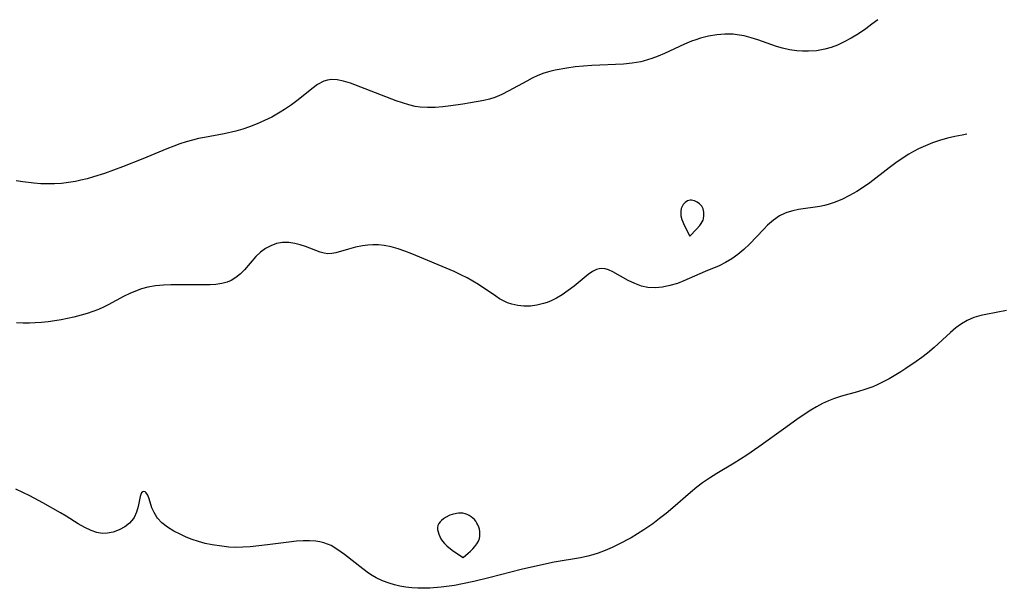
# Model space of a CAD drawing. Header units: metres. Extents: x 1073367 to 1082519, y 1569854 to 1574957.
# Tile 753 of 1056: x 1082101 to 1082318, y 1570950 to 1571075. Entities that reach past the tile are written whole.
import ezdxf

# ---------------------------------------------------------------- set-up
doc = ezdxf.new("R2010")
doc.units = ezdxf.units.M
doc.layers.add('CGG_CurvaNivelLidar_v1', color=253, linetype='Continuous', lineweight=30)

msp = doc.modelspace()

# ---------------------------------------------------------------- linework, layer by layer
at = {"layer": 'CGG_CurvaNivelLidar_v1'}
for p, q in [((1082288.6482, 1571073.7932, 80), (1082287.3063, 1571072.7953, 80)), ((1082289.9164, 1571074.8103, 80), (1082288.6482, 1571073.7932, 80)), ((1082254.4004, 1571071.4794, 80), (1082252.5911, 1571071.165, 80)), ((1082256.2142, 1571071.6378, 80), (1082254.4004, 1571071.4794, 80)), ((1082258.0218, 1571071.611, 80), (1082256.2142, 1571071.6378, 80)), ((1082258.9344, 1571071.514, 80), (1082258.0218, 1571071.611, 80)), ((1082260.4691, 1571071.2307, 80), (1082258.9344, 1571071.514, 80)), ((1082261.993, 1571070.8327, 80), (1082260.4691, 1571071.2307, 80)), ((1082285.7094, 1571071.712, 80), (1082284.0751, 1571070.7173, 80)), ((1082287.3063, 1571072.7953, 80), (1082285.7094, 1571071.712, 80)), ((1082247.2852, 1571069.4163, 80), (1082242.858, 1571067.3841, 80)), ((1082248.8391, 1571070.0539, 80), (1082247.2852, 1571069.4163, 80)), ((1082249.8132, 1571070.4021, 80), (1082248.8391, 1571070.0539, 80)), ((1082250.7971, 1571070.7111, 80), (1082249.8132, 1571070.4021, 80)), ((1082252.5911, 1571071.165, 80), (1082250.7971, 1571070.7111, 80)), ((1082263.5064, 1571070.355, 80), (1082261.993, 1571070.8327, 80)), ((1082267.5882, 1571068.9107, 80), (1082263.5064, 1571070.355, 80)), ((1082281.0389, 1571069.2065, 80), (1082279.6487, 1571068.6852, 80)), ((1082282.4048, 1571069.8274, 80), (1082281.0389, 1571069.2065, 80)), ((1082284.0751, 1571070.7173, 80), (1082282.4048, 1571069.8274, 80)), ((1082242.858, 1571067.3841, 80), (1082241.4884, 1571066.7975, 80)), ((1082268.8897, 1571068.5157, 80), (1082267.5882, 1571068.9107, 80)), ((1082270.4733, 1571068.1553, 80), (1082268.8897, 1571068.5157, 80)), ((1082272.0766, 1571067.93, 80), (1082270.4733, 1571068.1553, 80)), ((1082273.3581, 1571067.8506, 80), (1082272.0766, 1571067.93, 80)), ((1082274.6406, 1571067.851, 80), (1082273.3581, 1571067.8506, 80)), ((1082276.449, 1571067.9792, 80), (1082274.6406, 1571067.851, 80)), ((1082278.2331, 1571068.2848, 80), (1082276.449, 1571067.9792, 80)), ((1082279.6487, 1571068.6852, 80), (1082278.2331, 1571068.2848, 80)), ((1082226.8867, 1571064.723, 80), (1082225.0173, 1571064.5893, 80)), ((1082233.8566, 1571065.0421, 80), (1082226.8867, 1571064.723, 80)), ((1082235.7643, 1571065.2269, 80), (1082233.8566, 1571065.0421, 80)), ((1082237.6388, 1571065.5467, 80), (1082235.7643, 1571065.2269, 80)), ((1082238.151, 1571065.6674, 80), (1082237.6388, 1571065.5467, 80)), ((1082239.1338, 1571065.9433, 80), (1082238.151, 1571065.6674, 80)), ((1082240.105, 1571066.2666, 80), (1082239.1338, 1571065.9433, 80)), ((1082241.4884, 1571066.7975, 80), (1082240.105, 1571066.2666, 80)), ((1082216.2645, 1571063.0008, 80), (1082214.9782, 1571062.5006, 80)), ((1082217.5806, 1571063.415, 80), (1082216.2645, 1571063.0008, 80)), ((1082218.753, 1571063.7012, 80), (1082217.5806, 1571063.415, 80)), ((1082221.3182, 1571064.1613, 80), (1082218.753, 1571063.7012, 80)), ((1082223.1585, 1571064.4034, 80), (1082221.3182, 1571064.1613, 80)), ((1082225.0173, 1571064.5893, 80), (1082223.1585, 1571064.4034, 80)), ((1082166.3983, 1571060.5472, 80), (1082165.1005, 1571059.598, 80)), ((1082167.7428, 1571061.2586, 80), (1082166.3983, 1571060.5472, 80)), ((1082168.5512, 1571061.5151, 80), (1082167.7428, 1571061.2586, 80)), ((1082168.9837, 1571061.5983, 80), (1082168.5512, 1571061.5151, 80)), ((1082169.4678, 1571061.6486, 80), (1082168.9837, 1571061.5983, 80)), ((1082170.6961, 1571061.5977, 80), (1082169.4678, 1571061.6486, 80)), ((1082172.1344, 1571061.2842, 80), (1082170.6961, 1571061.5977, 80)), ((1082173.6094, 1571060.7923, 80), (1082172.1344, 1571061.2842, 80)), ((1082183.7397, 1571056.9551, 80), (1082173.6094, 1571060.7923, 80)), ((1082212.4984, 1571061.3044, 80), (1082208.5751, 1571059.1141, 80)), ((1082213.7257, 1571061.9291, 80), (1082212.4984, 1571061.3044, 80)), ((1082214.9782, 1571062.5006, 80), (1082213.7257, 1571061.9291, 80)), ((1082165.1005, 1571059.598, 80), (1082162.0981, 1571057.1521, 80)), ((1082207.0503, 1571058.3153, 80), (1082205.4937, 1571057.6516, 80)), ((1082208.5751, 1571059.1141, 80), (1082207.0503, 1571058.3153, 80)), ((1082160.6338, 1571056.0673, 80), (1082159.0992, 1571055.021, 80)), ((1082162.0981, 1571057.1521, 80), (1082160.6338, 1571056.0673, 80)), ((1082185.1127, 1571056.4648, 80), (1082183.7397, 1571056.9551, 80)), ((1082186.4905, 1571056.037, 80), (1082185.1127, 1571056.4648, 80)), ((1082187.8778, 1571055.7047, 80), (1082186.4905, 1571056.037, 80)), ((1082198.3861, 1571056.1951, 80), (1082195.7526, 1571055.8493, 80)), ((1082200.0963, 1571056.4608, 80), (1082198.3861, 1571056.1951, 80)), ((1082203.0475, 1571056.9944, 80), (1082200.0963, 1571056.4608, 80)), ((1082204.2874, 1571057.2814, 80), (1082203.0475, 1571056.9944, 80)), ((1082205.4937, 1571057.6516, 80), (1082204.2874, 1571057.2814, 80)), ((1082158.1313, 1571054.4116, 80), (1082156.2855, 1571053.3677, 80)), ((1082159.0992, 1571055.021, 80), (1082158.1313, 1571054.4116, 80)), ((1082188.9721, 1571055.5347, 80), (1082187.8778, 1571055.7047, 80)), ((1082190.6488, 1571055.4407, 80), (1082188.9721, 1571055.5347, 80)), ((1082192.3405, 1571055.4966, 80), (1082190.6488, 1571055.4407, 80)), ((1082194.0429, 1571055.6483, 80), (1082192.3405, 1571055.4966, 80)), ((1082195.7526, 1571055.8493, 80), (1082194.0429, 1571055.6483, 80)), ((1082153.031, 1571051.8404, 80), (1082151.349, 1571051.1895, 80)), ((1082154.6784, 1571052.5681, 80), (1082153.031, 1571051.8404, 80)), ((1082156.2855, 1571053.3677, 80), (1082154.6784, 1571052.5681, 80)), ((1082145.7706, 1571049.6945, 80), (1082141.4541, 1571048.8915, 80)), ((1082148.387, 1571050.2745, 80), (1082145.7706, 1571049.6945, 80)), ((1082149.8785, 1571050.6979, 80), (1082148.387, 1571050.2745, 80)), ((1082151.349, 1571051.1895, 80), (1082149.8785, 1571050.6979, 80)), ((1082309.5679, 1571049.5701, 80.5), (1082308.5082, 1571049.3931, 80.5)), ((1082136.023, 1571047.455, 80), (1082134.6689, 1571046.9649, 80)), ((1082137.3883, 1571047.9003, 80), (1082136.023, 1571047.455, 80)), ((1082138.7668, 1571048.2918, 80), (1082137.3883, 1571047.9003, 80)), ((1082140.1055, 1571048.6123, 80), (1082138.7668, 1571048.2918, 80)), ((1082141.4541, 1571048.8915, 80), (1082140.1055, 1571048.6123, 80)), ((1082301.9598, 1571047.6515, 80.5), (1082300.4243, 1571047.049, 80.5)), ((1082303.5244, 1571048.1779, 80.5), (1082301.9598, 1571047.6515, 80.5)), ((1082305.3029, 1571048.6834, 80.5), (1082303.5244, 1571048.1779, 80.5)), ((1082306.9016, 1571049.0667, 80.5), (1082305.3029, 1571048.6834, 80.5)), ((1082308.5082, 1571049.3931, 80.5), (1082306.9016, 1571049.0667, 80.5)), ((1082133.1099, 1571046.3519, 80), (1082127.843, 1571044.1484, 80)), ((1082134.6689, 1571046.9649, 80), (1082133.1099, 1571046.3519, 80)), ((1082297.8318, 1571045.7823, 80.5), (1082296.7594, 1571045.1584, 80.5)), ((1082298.9262, 1571046.3605, 80.5), (1082297.8318, 1571045.7823, 80.5)), ((1082300.4243, 1571047.049, 80.5), (1082298.9262, 1571046.3605, 80.5)), ((1082127.843, 1571044.1484, 80), (1082123.3594, 1571042.3899, 80)), ((1082293.9049, 1571043.2745, 80.5), (1082292.4327, 1571042.1946, 80.5)), ((1082295.3168, 1571044.2439, 80.5), (1082293.9049, 1571043.2745, 80.5)), ((1082296.7594, 1571045.1584, 80.5), (1082295.3168, 1571044.2439, 80.5)), ((1082119.4162, 1571040.9526, 80), (1082116.9692, 1571040.1665, 80)), ((1082123.3594, 1571042.3899, 80), (1082119.4162, 1571040.9526, 80)), ((1082292.4327, 1571042.1946, 80.5), (1082288.1577, 1571038.9038, 80.5)), ((1082101.4047, 1571039.059, 80), (1082099.9091, 1571039.2816, 80)), ((1082103.8238, 1571038.7865, 80), (1082101.4047, 1571039.059, 80)), ((1082105.3503, 1571038.6721, 80), (1082103.8238, 1571038.7865, 80)), ((1082106.8753, 1571038.6136, 80), (1082105.3503, 1571038.6721, 80)), ((1082109.9296, 1571038.7345, 80), (1082108.3975, 1571038.6289, 80)), ((1082111.4561, 1571038.923, 80), (1082109.9296, 1571038.7345, 80)), ((1082112.9754, 1571039.1843, 80), (1082111.4561, 1571038.923, 80)), ((1082114.2062, 1571039.4454, 80), (1082112.9754, 1571039.1843, 80)), ((1082115.5918, 1571039.7848, 80), (1082114.2062, 1571039.4454, 80)), ((1082116.9692, 1571040.1665, 80), (1082115.5918, 1571039.7848, 80)), ((1082288.1577, 1571038.9038, 80.5), (1082286.7648, 1571037.9151, 80.5)), ((1082108.3975, 1571038.6289, 80), (1082106.8753, 1571038.6136, 80)), ((1082285.3409, 1571036.9942, 80.5), (1082283.6891, 1571036.0497, 80.5)), ((1082286.7648, 1571037.9151, 80.5), (1082285.3409, 1571036.9942, 80.5)), ((1082247.238, 1571034.3522, 80.5), (1082247.0276, 1571034.1016, 80.5)), ((1082247.4769, 1571034.5707, 80.5), (1082247.238, 1571034.3522, 80.5)), ((1082247.9829, 1571034.8703, 80.5), (1082247.4769, 1571034.5707, 80.5)), ((1082248.2587, 1571034.9657, 80.5), (1082247.9829, 1571034.8703, 80.5)), ((1082248.5444, 1571035.0189, 80.5), (1082248.2587, 1571034.9657, 80.5)), ((1082248.8589, 1571035.0244, 80.5), (1082248.5444, 1571035.0189, 80.5)), ((1082249.176, 1571034.9823, 80.5), (1082248.8589, 1571035.0244, 80.5)), ((1082249.4905, 1571034.8992, 80.5), (1082249.176, 1571034.9823, 80.5)), ((1082250.0941, 1571034.6199, 80.5), (1082249.4905, 1571034.8992, 80.5)), ((1082250.6383, 1571034.2169, 80.5), (1082250.0941, 1571034.6199, 80.5)), ((1082280.2915, 1571034.5125, 80.5), (1082279.0059, 1571034.0819, 80.5)), ((1082282.0033, 1571035.2181, 80.5), (1082280.2915, 1571034.5125, 80.5)), ((1082283.6891, 1571036.0497, 80.5), (1082282.0033, 1571035.2181, 80.5)), ((1082246.4918, 1571032.5716, 80.5), (1082246.49, 1571031.9, 80.5)), ((1082246.6013, 1571033.2197, 80.5), (1082246.4918, 1571032.5716, 80.5)), ((1082246.703, 1571033.5255, 80.5), (1082246.6013, 1571033.2197, 80.5)), ((1082246.8478, 1571033.8248, 80.5), (1082246.703, 1571033.5255, 80.5)), ((1082247.0276, 1571034.1016, 80.5), (1082246.8478, 1571033.8248, 80.5)), ((1082251.0899, 1571033.722, 80.5), (1082250.6383, 1571034.2169, 80.5)), ((1082251.264, 1571033.4415, 80.5), (1082251.0899, 1571033.722, 80.5)), ((1082251.4002, 1571033.1185, 80.5), (1082251.264, 1571033.4415, 80.5)), ((1082251.4932, 1571032.7754, 80.5), (1082251.4002, 1571033.1185, 80.5)), ((1082251.5509, 1571032.4189, 80.5), (1082251.4932, 1571032.7754, 80.5)), ((1082251.5785, 1571031.6865, 80.5), (1082251.5509, 1571032.4189, 80.5)), ((1082269.9056, 1571032.3435, 80.5), (1082269.3277, 1571032.1172, 80.5)), ((1082271.1676, 1571032.7154, 80.5), (1082269.9056, 1571032.3435, 80.5)), ((1082272.4736, 1571032.979, 80.5), (1082271.1676, 1571032.7154, 80.5)), ((1082277.1763, 1571033.6399, 80.5), (1082272.4736, 1571032.979, 80.5)), ((1082278.1958, 1571033.8595, 80.5), (1082277.1763, 1571033.6399, 80.5)), ((1082279.0059, 1571034.0819, 80.5), (1082278.1958, 1571033.8595, 80.5)), ((1082246.49, 1571031.9, 80.5), (1082246.5303, 1571031.563, 80.5)), ((1082246.5303, 1571031.563, 80.5), (1082246.7303, 1571030.7959, 80.5)), ((1082246.7303, 1571030.7959, 80.5), (1082247.3327, 1571029.4032, 80.5)), ((1082251.0015, 1571029.875, 80.5), (1082251.2329, 1571030.2525, 80.5)), ((1082251.2329, 1571030.2525, 80.5), (1082251.3894, 1571030.609, 80.5)), ((1082251.3894, 1571030.609, 80.5), (1082251.4891, 1571030.9591, 80.5)), ((1082251.4891, 1571030.9591, 80.5), (1082251.5785, 1571031.6865, 80.5)), ((1082266.8983, 1571030.6365, 80.5), (1082265.6312, 1571029.5334, 80.5)), ((1082268.2457, 1571031.5688, 80.5), (1082266.8983, 1571030.6365, 80.5)), ((1082269.3277, 1571032.1172, 80.5), (1082268.2457, 1571031.5688, 80.5)), ((1082247.3327, 1571029.4032, 80.5), (1082248.5, 1571027.1444, 80.5)), ((1082248.5, 1571027.1444, 80.5), (1082249.9798, 1571028.6431, 80.5)), ((1082249.9798, 1571028.6431, 80.5), (1082250.6999, 1571029.4706, 80.5)), ((1082250.6999, 1571029.4706, 80.5), (1082251.0015, 1571029.875, 80.5)), ((1082264.7792, 1571028.697, 80.5), (1082261.6158, 1571025.3731, 80.5)), ((1082265.6312, 1571029.5334, 80.5), (1082264.7792, 1571028.697, 80.5)), ((1082158.6714, 1571025.6985, 80.5), (1082157.342, 1571025.4671, 80.5)), ((1082160.0251, 1571025.7095, 80.5), (1082158.6714, 1571025.6985, 80.5)), ((1082161.374, 1571025.5298, 80.5), (1082160.0251, 1571025.7095, 80.5)), ((1082153.7868, 1571023.5741, 80.5), (1082152.7916, 1571022.6416, 80.5)), ((1082154.8815, 1571024.3784, 80.5), (1082153.7868, 1571023.5741, 80.5)), ((1082156.0646, 1571025.0196, 80.5), (1082154.8815, 1571024.3784, 80.5)), ((1082157.342, 1571025.4671, 80.5), (1082156.0646, 1571025.0196, 80.5)), ((1082162.5557, 1571025.2375, 80.5), (1082161.374, 1571025.5298, 80.5)), ((1082163.703, 1571024.8613, 80.5), (1082162.5557, 1571025.2375, 80.5)), ((1082166.9638, 1571023.5844, 80.5), (1082163.703, 1571024.8613, 80.5)), ((1082167.8087, 1571023.3503, 80.5), (1082166.9638, 1571023.5844, 80.5)), ((1082170.4249, 1571023.4604, 80.5), (1082169.5369, 1571023.289, 80.5)), ((1082173.184, 1571024.2776, 80.5), (1082170.4249, 1571023.4604, 80.5)), ((1082174.711, 1571024.6898, 80.5), (1082173.184, 1571024.2776, 80.5)), ((1082176.3083, 1571025.0177, 80.5), (1082174.711, 1571024.6898, 80.5)), ((1082177.4395, 1571025.162, 80.5), (1082176.3083, 1571025.0177, 80.5)), ((1082178.5905, 1571025.2227, 80.5), (1082177.4395, 1571025.162, 80.5)), ((1082179.8184, 1571025.1842, 80.5), (1082178.5905, 1571025.2227, 80.5)), ((1082181.0531, 1571025.0442, 80.5), (1082179.8184, 1571025.1842, 80.5)), ((1082182.5902, 1571024.74, 80.5), (1082181.0531, 1571025.0442, 80.5)), ((1082184.1203, 1571024.3177, 80.5), (1082182.5902, 1571024.74, 80.5)), ((1082185.6379, 1571023.8024, 80.5), (1082184.1203, 1571024.3177, 80.5)), ((1082187.1372, 1571023.2128, 80.5), (1082185.6379, 1571023.8024, 80.5)), ((1082260.3971, 1571024.1936, 80.5), (1082259.0944, 1571023.091, 80.5)), ((1082261.6158, 1571025.3731, 80.5), (1082260.3971, 1571024.1936, 80.5)), ((1082152.7916, 1571022.6416, 80.5), (1082150.2851, 1571019.7158, 80.5)), ((1082168.666, 1571023.2429, 80.5), (1082167.8087, 1571023.3503, 80.5)), ((1082169.5369, 1571023.289, 80.5), (1082168.666, 1571023.2429, 80.5)), ((1082196.4707, 1571019.3022, 80.5), (1082187.1372, 1571023.2128, 80.5)), ((1082256.3685, 1571021.3325, 80.5), (1082254.9167, 1571020.6151, 80.5)), ((1082257.7647, 1571022.149, 80.5), (1082256.3685, 1571021.3325, 80.5)), ((1082259.0944, 1571023.091, 80.5), (1082257.7647, 1571022.149, 80.5)), ((1082150.2851, 1571019.7158, 80.5), (1082149.3724, 1571018.7952, 80.5)), ((1082198.1337, 1571018.5593, 80.5), (1082196.4707, 1571019.3022, 80.5)), ((1082226.9844, 1571019.3194, 80.5), (1082226.0711, 1571018.6896, 80.5)), ((1082227.8978, 1571019.7683, 80.5), (1082226.9844, 1571019.3194, 80.5)), ((1082228.5028, 1571019.933, 80.5), (1082227.8978, 1571019.7683, 80.5)), ((1082229.0637, 1571019.9762, 80.5), (1082228.5028, 1571019.933, 80.5)), ((1082229.7815, 1571019.8871, 80.5), (1082229.0637, 1571019.9762, 80.5)), ((1082230.5094, 1571019.6664, 80.5), (1082229.7815, 1571019.8871, 80.5)), ((1082231.4763, 1571019.2313, 80.5), (1082230.5094, 1571019.6664, 80.5)), ((1082234.8865, 1571017.3341, 80.5), (1082231.4763, 1571019.2313, 80.5)), ((1082251.8913, 1571019.3223, 80.5), (1082247.162, 1571017.2425, 80.5)), ((1082254.9167, 1571020.6151, 80.5), (1082251.8913, 1571019.3223, 80.5)), ((1082146.4345, 1571016.971, 80.5), (1082145.2419, 1571016.6709, 80.5)), ((1082147.311, 1571017.3292, 80.5), (1082146.4345, 1571016.971, 80.5)), ((1082148.3874, 1571017.983, 80.5), (1082147.311, 1571017.3292, 80.5)), ((1082149.3724, 1571018.7952, 80.5), (1082148.3874, 1571017.983, 80.5)), ((1082199.4053, 1571017.918, 80.5), (1082198.1337, 1571018.5593, 80.5)), ((1082200.6439, 1571017.2238, 80.5), (1082199.4053, 1571017.918, 80.5)), ((1082201.8452, 1571016.4817, 80.5), (1082200.6439, 1571017.2238, 80.5)), ((1082226.0711, 1571018.6896, 80.5), (1082222.9614, 1571016.1076, 80.5)), ((1082236.3337, 1571016.653, 80.5), (1082234.8865, 1571017.3341, 80.5)), ((1082247.162, 1571017.2425, 80.5), (1082245.7394, 1571016.7016, 80.5)), ((1082126.2599, 1571015.0345, 80.5), (1082124.9747, 1571014.4838, 80.5)), ((1082127.578, 1571015.4947, 80.5), (1082126.2599, 1571015.0345, 80.5)), ((1082128.9262, 1571015.8546, 80.5), (1082127.578, 1571015.4947, 80.5)), ((1082130.6455, 1571016.1595, 80.5), (1082128.9262, 1571015.8546, 80.5)), ((1082132.3918, 1571016.3285, 80.5), (1082130.6455, 1571016.1595, 80.5)), ((1082134.0267, 1571016.3912, 80.5), (1082132.3918, 1571016.3285, 80.5)), ((1082141.299, 1571016.4006, 80.5), (1082134.0267, 1571016.3912, 80.5)), ((1082142.6621, 1571016.4279, 80.5), (1082141.299, 1571016.4006, 80.5)), ((1082143.98, 1571016.5046, 80.5), (1082142.6621, 1571016.4279, 80.5)), ((1082145.2419, 1571016.6709, 80.5), (1082143.98, 1571016.5046, 80.5)), ((1082205.6702, 1571013.868, 80.5), (1082201.8452, 1571016.4817, 80.5)), ((1082221.6786, 1571015.1152, 80.5), (1082220.3291, 1571014.1815, 80.5)), ((1082222.9614, 1571016.1076, 80.5), (1082221.6786, 1571015.1152, 80.5)), ((1082237.8443, 1571016.1167, 80.5), (1082236.3337, 1571016.653, 80.5)), ((1082239.2268, 1571015.8299, 80.5), (1082237.8443, 1571016.1167, 80.5)), ((1082240.8242, 1571015.7533, 80.5), (1082239.2268, 1571015.8299, 80.5)), ((1082242.4563, 1571015.8946, 80.5), (1082240.8242, 1571015.7533, 80.5)), ((1082244.1014, 1571016.2181, 80.5), (1082242.4563, 1571015.8946, 80.5)), ((1082245.7394, 1571016.7016, 80.5), (1082244.1014, 1571016.2181, 80.5)), ((1082123.7152, 1571013.8657, 80.5), (1082120.2006, 1571011.9802, 80.5)), ((1082124.9747, 1571014.4838, 80.5), (1082123.7152, 1571013.8657, 80.5)), ((1082206.5147, 1571013.3424, 80.5), (1082205.6702, 1571013.868, 80.5)), ((1082207.3738, 1571012.8688, 80.5), (1082206.5147, 1571013.3424, 80.5)), ((1082208.2769, 1571012.4543, 80.5), (1082207.3738, 1571012.8688, 80.5)), ((1082217.9059, 1571012.8652, 80.5), (1082217.0482, 1571012.5302, 80.5)), ((1082219.0644, 1571013.432, 80.5), (1082217.9059, 1571012.8652, 80.5)), ((1082220.3291, 1571014.1815, 80.5), (1082219.0644, 1571013.432, 80.5)), ((1082116.8157, 1571010.5166, 80.5), (1082115.5507, 1571010.0901, 80.5)), ((1082118.0559, 1571010.9931, 80.5), (1082116.8157, 1571010.5166, 80.5)), ((1082119.1406, 1571011.4661, 80.5), (1082118.0559, 1571010.9931, 80.5)), ((1082120.2006, 1571011.9802, 80.5), (1082119.1406, 1571011.4661, 80.5)), ((1082209.2044, 1571012.1246, 80.5), (1082208.2769, 1571012.4543, 80.5)), ((1082210.5208, 1571011.8249, 80.5), (1082209.2044, 1571012.1246, 80.5)), ((1082211.867, 1571011.6957, 80.5), (1082210.5208, 1571011.8249, 80.5)), ((1082213.3083, 1571011.7307, 80.5), (1082211.867, 1571011.6957, 80.5)), ((1082214.7485, 1571011.9218, 80.5), (1082213.3083, 1571011.7307, 80.5)), ((1082216.1711, 1571012.253, 80.5), (1082214.7485, 1571011.9218, 80.5)), ((1082217.0482, 1571012.5302, 80.5), (1082216.1711, 1571012.253, 80.5)), ((1082318.3368, 1571010.7177, 81), (1082313.7639, 1571009.8645, 81)), ((1082106.9681, 1571008.247, 80.5), (1082105.525, 1571008.1027, 80.5)), ((1082108.4066, 1571008.4404, 80.5), (1082106.9681, 1571008.247, 80.5)), ((1082109.8202, 1571008.6796, 80.5), (1082108.4066, 1571008.4404, 80.5)), ((1082112.6187, 1571009.2797, 80.5), (1082109.8202, 1571008.6796, 80.5)), ((1082114.2653, 1571009.7077, 80.5), (1082112.6187, 1571009.2797, 80.5)), ((1082115.5507, 1571010.0901, 80.5), (1082114.2653, 1571009.7077, 80.5)), ((1082309.6301, 1571008.5701, 81), (1082308.3629, 1571007.81, 81)), ((1082311.0931, 1571009.1775, 81), (1082309.6301, 1571008.5701, 81)), ((1082312.6361, 1571009.6171, 81), (1082311.0931, 1571009.1775, 81)), ((1082313.7639, 1571009.8645, 81), (1082312.6361, 1571009.6171, 81)), ((1082101.4422, 1571007.9753, 80.5), (1082100.0093, 1571008.0414, 80.5)), ((1082102.882, 1571007.971, 80.5), (1082101.4422, 1571007.9753, 80.5)), ((1082104.08, 1571008.0088, 80.5), (1082102.882, 1571007.971, 80.5)), ((1082105.525, 1571008.1027, 80.5), (1082104.08, 1571008.0088, 80.5)), ((1082307.159, 1571006.8967, 81), (1082305.988, 1571005.8812, 81)), ((1082308.3629, 1571007.81, 81), (1082307.159, 1571006.8967, 81)), ((1082305.988, 1571005.8812, 81), (1082302.3828, 1571002.5788, 81)), ((1082302.3828, 1571002.5788, 81), (1082300.9111, 1571001.3449, 81)), ((1082299.6691, 1571000.394, 81), (1082298.3928, 1570999.4787, 81)), ((1082300.9111, 1571001.3449, 81), (1082299.6691, 1571000.394, 81)), ((1082296.1357, 1570997.9547, 81), (1082294.9879, 1570997.222, 81)), ((1082298.3928, 1570999.4787, 81), (1082296.1357, 1570997.9547, 81)), ((1082292.417, 1570995.6997, 81), (1082291.1071, 1570995.0025, 81)), ((1082294.9879, 1570997.222, 81), (1082292.417, 1570995.6997, 81)), ((1082287.2653, 1570993.3847, 81), (1082285.4848, 1570992.8464, 81)), ((1082288.8293, 1570993.9557, 81), (1082287.2653, 1570993.3847, 81)), ((1082289.7774, 1570994.3628, 81), (1082288.8293, 1570993.9557, 81)), ((1082291.1071, 1570995.0025, 81), (1082289.7774, 1570994.3628, 81)), ((1082280.1512, 1570991.2934, 81), (1082279.0474, 1570990.8655, 81)), ((1082281.9069, 1570991.8586, 81), (1082280.1512, 1570991.2934, 81)), ((1082285.4848, 1570992.8464, 81), (1082281.9069, 1570991.8586, 81)), ((1082275.1528, 1570988.7746, 81), (1082272.3616, 1570986.9191, 81)), ((1082276.4248, 1570989.5425, 81), (1082275.1528, 1570988.7746, 81)), ((1082277.7199, 1570990.2464, 81), (1082276.4248, 1570989.5425, 81)), ((1082279.0474, 1570990.8655, 81), (1082277.7199, 1570990.2464, 81)), ((1082272.3616, 1570986.9191, 81), (1082269.6445, 1570984.9927, 81)), ((1082269.6445, 1570984.9927, 81), (1082263.7018, 1570980.6886, 81)), ((1082263.7018, 1570980.6886, 81), (1082261.0314, 1570978.8604, 81)), ((1082261.0314, 1570978.8604, 81), (1082258.2888, 1570977.1308, 81)), ((1082258.2888, 1570977.1308, 81), (1082254.4605, 1570974.8558, 81)), ((1082252.8407, 1570973.8278, 81), (1082251.266, 1570972.7364, 81)), ((1082254.4605, 1570974.8558, 81), (1082252.8407, 1570973.8278, 81)), ((1082101.3777, 1570970.6475, 81), (1082099.8242, 1570971.3534, 81)), ((1082250.0386, 1570971.7957, 81), (1082248.6339, 1570970.6325, 81)), ((1082251.266, 1570972.7364, 81), (1082250.0386, 1570971.7957, 81)), ((1082102.9261, 1570969.8932, 81), (1082101.3777, 1570970.6475, 81)), ((1082105.8051, 1570968.3715, 81), (1082102.9261, 1570969.8932, 81)), ((1082127.2607, 1570969.7748, 81), (1082126.8032, 1570967.5738, 81)), ((1082127.4057, 1570970.2185, 81), (1082127.2607, 1570969.7748, 81)), ((1082127.5873, 1570970.5552, 81), (1082127.4057, 1570970.2185, 81)), ((1082127.8165, 1570970.7649, 81), (1082127.5873, 1570970.5552, 81)), ((1082128.0773, 1570970.8377, 81), (1082127.8165, 1570970.7649, 81)), ((1082128.3631, 1570970.7582, 81), (1082128.0773, 1570970.8377, 81)), ((1082128.5794, 1570970.583, 81), (1082128.3631, 1570970.7582, 81)), ((1082128.9146, 1570970.0657, 81), (1082128.5794, 1570970.583, 81)), ((1082129.2234, 1570969.2792, 81), (1082128.9146, 1570970.0657, 81)), ((1082129.8657, 1570967.2928, 81), (1082129.2234, 1570969.2792, 81)), ((1082248.6339, 1570970.6325, 81), (1082244.7097, 1570967.2379, 81)), ((1082109.7075, 1570966.1708, 81), (1082105.8051, 1570968.3715, 81)), ((1082126.8032, 1570967.5738, 81), (1082126.4673, 1570966.3331, 81)), ((1082130.3076, 1570966.2277, 81), (1082129.8657, 1570967.2928, 81)), ((1082244.7097, 1570967.2379, 81), (1082243.28, 1570966.0448, 81)), ((1082110.9366, 1570965.4403, 81), (1082109.7075, 1570966.1708, 81)), ((1082113.6036, 1570963.7385, 81), (1082110.9366, 1570965.4403, 81)), ((1082125.7762, 1570964.8768, 81), (1082124.9234, 1570963.8869, 81)), ((1082125.9382, 1570965.1377, 81), (1082125.7762, 1570964.8768, 81)), ((1082126.4673, 1570966.3331, 81), (1082125.9382, 1570965.1377, 81)), ((1082130.9106, 1570965.1978, 81), (1082130.3076, 1570966.2277, 81)), ((1082131.0511, 1570965.0082, 81), (1082130.9106, 1570965.1978, 81)), ((1082132.0564, 1570963.9521, 81), (1082131.0511, 1570965.0082, 81)), ((1082194.603, 1570965.1088, 81), (1082194.156, 1570964.8112, 81)), ((1082195.5762, 1570965.62, 81), (1082194.603, 1570965.1088, 81)), ((1082196.0928, 1570965.8188, 81), (1082195.5762, 1570965.62, 81)), ((1082197.0224, 1570966.0433, 81), (1082196.0928, 1570965.8188, 81)), ((1082197.4938, 1570966.0968, 81), (1082197.0224, 1570966.0433, 81)), ((1082197.9637, 1570966.1072, 81), (1082197.4938, 1570966.0968, 81)), ((1082198.4274, 1570966.068, 81), (1082197.9637, 1570966.1072, 81)), ((1082198.9201, 1570965.9621, 81), (1082198.4274, 1570966.068, 81)), ((1082199.3961, 1570965.7965, 81), (1082198.9201, 1570965.9621, 81)), ((1082199.8503, 1570965.5777, 81), (1082199.3961, 1570965.7965, 81)), ((1082200.276, 1570965.3081, 81), (1082199.8503, 1570965.5777, 81)), ((1082200.6417, 1570965.0106, 81), (1082200.276, 1570965.3081, 81)), ((1082200.9752, 1570964.6759, 81), (1082200.6417, 1570965.0106, 81)), ((1082241.824, 1570964.8847, 81), (1082240.3358, 1570963.7686, 81)), ((1082243.28, 1570966.0448, 81), (1082241.824, 1570964.8847, 81)), ((1082115.0365, 1570962.9153, 81), (1082113.6036, 1570963.7385, 81)), ((1082116.4706, 1570962.2406, 81), (1082115.0365, 1570962.9153, 81)), ((1082123.8436, 1570963.0562, 81), (1082122.6064, 1570962.3898, 81)), ((1082124.9234, 1570963.8869, 81), (1082123.8436, 1570963.0562, 81)), ((1082133.2909, 1570963.0072, 81), (1082132.0564, 1570963.9521, 81)), ((1082134.6908, 1570962.1487, 81), (1082133.2909, 1570963.0072, 81)), ((1082192.904, 1570963.3816, 81), (1082192.8239, 1570962.9336, 81)), ((1082192.8239, 1570962.9336, 81), (1082192.8481, 1570962.4573, 81)), ((1082193.099, 1570963.7793, 81), (1082192.904, 1570963.3816, 81)), ((1082193.3882, 1570964.1474, 81), (1082193.099, 1570963.7793, 81)), ((1082193.7466, 1570964.4906, 81), (1082193.3882, 1570964.1474, 81)), ((1082194.156, 1570964.8112, 81), (1082193.7466, 1570964.4906, 81)), ((1082201.275, 1570964.3102, 81), (1082200.9752, 1570964.6759, 81)), ((1082201.5372, 1570963.9175, 81), (1082201.275, 1570964.3102, 81)), ((1082201.7547, 1570963.4999, 81), (1082201.5372, 1570963.9175, 81)), ((1082201.9325, 1570963.0229, 81), (1082201.7547, 1570963.4999, 81)), ((1082202.0568, 1570962.5265, 81), (1082201.9325, 1570963.0229, 81)), ((1082240.3358, 1570963.7686, 81), (1082238.3357, 1570962.3936, 81)), ((1082117.6721, 1570961.8334, 81), (1082116.4706, 1570962.2406, 81)), ((1082118.8685, 1570961.626, 81), (1082117.6721, 1570961.8334, 81)), ((1082120.0794, 1570961.661, 81), (1082118.8685, 1570961.626, 81)), ((1082121.2699, 1570961.905, 81), (1082120.0794, 1570961.661, 81)), ((1082122.6064, 1570962.3898, 81), (1082121.2699, 1570961.905, 81)), ((1082136.2059, 1570961.3573, 81), (1082134.6908, 1570962.1487, 81)), ((1082137.4273, 1570960.7903, 81), (1082136.2059, 1570961.3573, 81)), ((1082138.6941, 1570960.28, 81), (1082137.4273, 1570960.7903, 81)), ((1082192.8481, 1570962.4573, 81), (1082192.9521, 1570961.9627, 81)), ((1082192.9521, 1570961.9627, 81), (1082193.1181, 1570961.458, 81)), ((1082193.1181, 1570961.458, 81), (1082193.3342, 1570960.9508, 81)), ((1082193.3342, 1570960.9508, 81), (1082193.5939, 1570960.4486, 81)), ((1082202.1343, 1570962.0184, 81), (1082202.0568, 1570962.5265, 81)), ((1082202.0639, 1570960.4686, 81), (1082202.1536, 1570960.9958, 81)), ((1082202.1672, 1570961.5059, 81), (1082202.1343, 1570962.0184, 81)), ((1082202.1536, 1570960.9958, 81), (1082202.1672, 1570961.5059, 81)), ((1082235.515, 1570960.6699, 81), (1082232.8531, 1570959.2359, 81)), ((1082236.937, 1570961.5102, 81), (1082235.515, 1570960.6699, 81)), ((1082238.3357, 1570962.3936, 81), (1082236.937, 1570961.5102, 81)), ((1082140.1262, 1570959.812, 81), (1082138.6941, 1570960.28, 81)), ((1082141.6003, 1570959.4285, 81), (1082140.1262, 1570959.812, 81)), ((1082143.1032, 1570959.1182, 81), (1082141.6003, 1570959.4285, 81)), ((1082145.2533, 1570958.7829, 81), (1082143.1032, 1570959.1182, 81)), ((1082146.807, 1570958.6215, 81), (1082145.2533, 1570958.7829, 81)), ((1082148.3682, 1570958.5515, 81), (1082146.807, 1570958.6215, 81)), ((1082149.9274, 1570958.5883, 81), (1082148.3682, 1570958.5515, 81)), ((1082151.4908, 1570958.7037, 81), (1082149.9274, 1570958.5883, 81)), ((1082155.3022, 1570959.1198, 81), (1082151.4908, 1570958.7037, 81)), ((1082160.0603, 1570959.7106, 81), (1082155.3022, 1570959.1198, 81)), ((1082161.7078, 1570959.8821, 81), (1082160.0603, 1570959.7106, 81)), ((1082163.1697, 1570959.9889, 81), (1082161.7078, 1570959.8821, 81)), ((1082164.5996, 1570960.019, 81), (1082163.1697, 1570959.9889, 81)), ((1082165.9907, 1570959.9361, 81), (1082164.5996, 1570960.019, 81)), ((1082166.8905, 1570959.7983, 81), (1082165.9907, 1570959.9361, 81)), ((1082167.7655, 1570959.5801, 81), (1082166.8905, 1570959.7983, 81)), ((1082169.3511, 1570958.9316, 81), (1082167.7655, 1570959.5801, 81)), ((1082170.8649, 1570958.0436, 81), (1082169.3511, 1570958.9316, 81)), ((1082193.5939, 1570960.4486, 81), (1082193.9111, 1570959.9478, 81)), ((1082193.9111, 1570959.9478, 81), (1082194.3453, 1570959.419, 81)), ((1082194.3453, 1570959.419, 81), (1082194.8665, 1570958.9063, 81)), ((1082194.8665, 1570958.9063, 81), (1082196.0745, 1570957.9355, 81)), ((1082200.5949, 1570958.2003, 81), (1082201.0848, 1570958.7476, 81)), ((1082201.0848, 1570958.7476, 81), (1082201.518, 1570959.3217, 81)), ((1082201.518, 1570959.3217, 81), (1082201.8563, 1570959.9076, 81)), ((1082201.8563, 1570959.9076, 81), (1082202.0639, 1570960.4686, 81)), ((1082231.3391, 1570958.4998, 81), (1082229.8036, 1570957.8285, 81)), ((1082232.8531, 1570959.2359, 81), (1082231.3391, 1570958.4998, 81)), ((1082172.3342, 1570956.9975, 81), (1082170.8649, 1570958.0436, 81)), ((1082176.3288, 1570953.8164, 81), (1082172.3342, 1570956.9975, 81)), ((1082196.0745, 1570957.9355, 81), (1082197.2679, 1570957.1174, 81)), ((1082197.2679, 1570957.1174, 81), (1082198.5, 1570956.3448, 81)), ((1082198.5, 1570956.3448, 81), (1082199.592, 1570957.2465, 81)), ((1082199.592, 1570957.2465, 81), (1082200.0853, 1570957.6949, 81)), ((1082200.0853, 1570957.6949, 81), (1082200.5949, 1570958.2003, 81)), ((1082224.3998, 1570956.2649, 81), (1082218.5842, 1570955.2591, 81)), ((1082225.9706, 1570956.5974, 81), (1082224.3998, 1570956.2649, 81)), ((1082227.113, 1570956.8947, 81), (1082225.9706, 1570956.5974, 81)), ((1082228.2395, 1570957.2438, 81), (1082227.113, 1570956.8947, 81)), ((1082229.8036, 1570957.8285, 81), (1082228.2395, 1570957.2438, 81)), ((1082214.9081, 1570954.5005, 81), (1082211.2601, 1570953.6444, 81)), ((1082218.5842, 1570955.2591, 81), (1082214.9081, 1570954.5005, 81)), ((1082177.5899, 1570952.8813, 81), (1082176.3288, 1570953.8164, 81)), ((1082178.4174, 1570952.3384, 81), (1082177.5899, 1570952.8813, 81)), ((1082179.2743, 1570951.8466, 81), (1082178.4174, 1570952.3384, 81)), ((1082180.6834, 1570951.1892, 81), (1082179.2743, 1570951.8466, 81)), ((1082204.4743, 1570951.9054, 81), (1082200.8656, 1570951.0185, 81)), ((1082211.2601, 1570953.6444, 81), (1082204.4743, 1570951.9054, 81)), ((1082182.1546, 1570950.6526, 81), (1082180.6834, 1570951.1892, 81)), ((1082183.3222, 1570950.3079, 81), (1082182.1546, 1570950.6526, 81)), ((1082184.5142, 1570950.0256, 81), (1082183.3222, 1570950.3079, 81)), ((1082185.8293, 1570949.7957, 81), (1082184.5142, 1570950.0256, 81)), ((1082187.1646, 1570949.6402, 81), (1082185.8293, 1570949.7957, 81)), ((1082188.5153, 1570949.5543, 81), (1082187.1646, 1570949.6402, 81)), ((1082193.6589, 1570949.7666, 81), (1082191.1611, 1570949.5702, 81)), ((1082196.6046, 1570950.1669, 81), (1082193.6589, 1570949.7666, 81)), ((1082198.3796, 1570950.4831, 81), (1082196.6046, 1570950.1669, 81)), ((1082200.8656, 1570951.0185, 81), (1082198.3796, 1570950.4831, 81)), ((1082189.8345, 1570949.5345, 81), (1082188.5153, 1570949.5543, 81)), ((1082191.1611, 1570949.5702, 81), (1082189.8345, 1570949.5345, 81))]:
    msp.add_line(p, q, dxfattribs=at)

doc.saveas('drawing.dxf')
